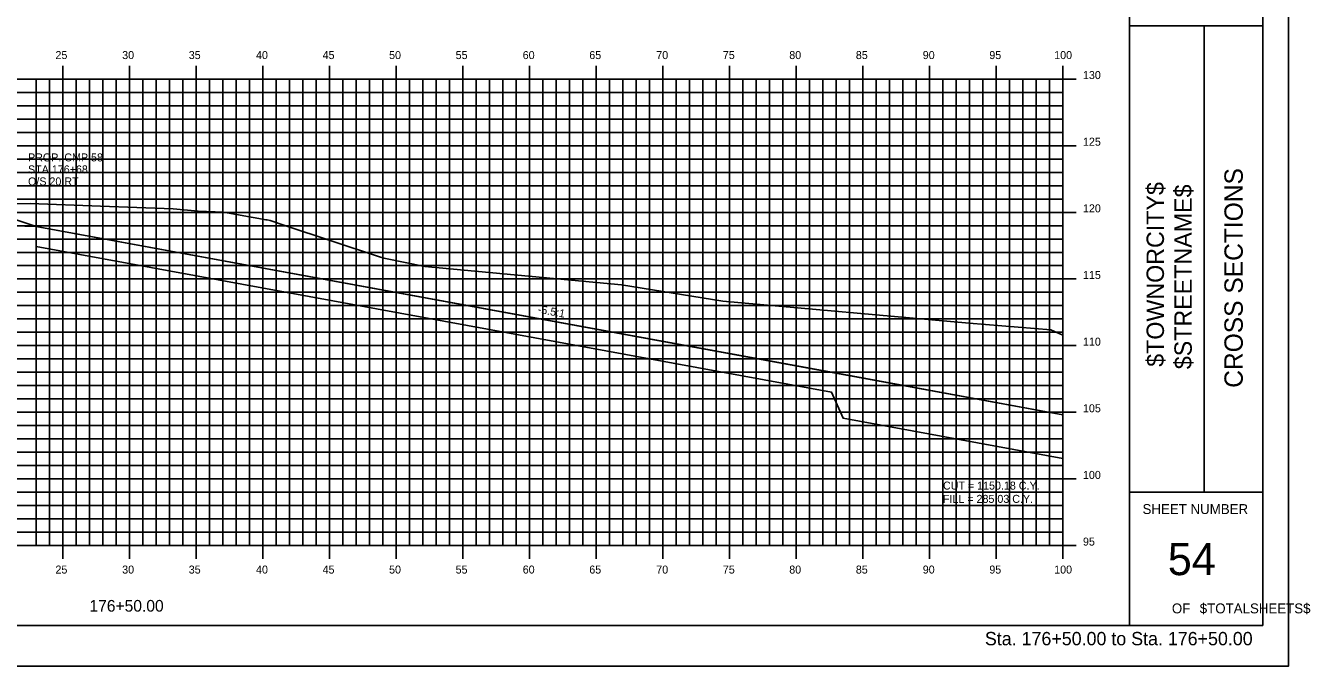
# Model space of a CAD drawing. Extents: x 850598 to 870284, y 366541 to 366651.
# Drawn here: x 858434.6 to 858530.9, y 366541.2 to 366589.2 of the extents above; entities that cross this region are included whole.
import ezdxf

# ---------------------------------------------------------------- set-up
doc = ezdxf.new("R2010")
doc.units = 0
for name, color, linetype in [('ANNOTATION', 7, 'Continuous'), ('BORDER', 7, 'Continuous'), ('D_Drainage_RipRap', 7, 'Continuous'), ('D_Roadway_Centerline', 7, 'Continuous'), ('D_Roadway_SlopeLines', 7, 'Continuous'), ('D_Roadway_SubGrade', 7, 'Continuous'), ('D_Text_Standard', 7, 'Continuous'), ('H_V ANNOTATION', 7, 'Continuous'), ('HIGHWAY_TITLE', 7, 'Continuous'), ('MAJOR', 7, 'Continuous'), ('MINOR', 7, 'Continuous'), ('PLOT BOUNDARY', 7, 'Continuous'), ('S_Roadway_Centerline', 7, 'Continuous'), ('S_Utilities_Pole_Joint', 7, 'Continuous')]:
    doc.layers.add(name, color=color, linetype=linetype)

msp = doc.modelspace()

# ---------------------------------------------------------------- linework, layer by layer
at = {"layer": 'BORDER'}
for p, q in [((858517.376, 366544.225), (858517.376, 366649.225)), ((858527.376, 366544.225), (858527.376, 366649.225)), ((858517.376, 366589.228), (858527.376, 366589.228)), ((858522.967, 366554.228), (858522.967, 366589.228)), ((858517.376, 366554.228), (858527.376, 366554.228)), ((858367.376, 366544.225), (858527.376, 366544.225))]:
    msp.add_line(p, q, dxfattribs=at)
at = {"layer": 'D_Drainage_RipRap'}
msp.add_lwpolyline([(858512.376, 366560.046), (858512.376, 366556.754), (858495.883, 366559.775), (858495.021, 366561.725), (858435.376, 366572.652), (858435.376, 366574.152), (858495.021, 366563.225)], close=True, dxfattribs=at)
at = {"layer": 'D_Roadway_Centerline'}
msp.add_lwpolyline([(858372.376, 366565.532), (858383.376, 366571.032), (858389.631, 366574.16), (858393.376, 366576.032), (858395.376, 366576.152), (858401.376, 366576.512), (858412.376, 366576.842), (858423.376, 366576.512), (858427.376, 366576.272), (858429.376, 366576.152), (858435.376, 366574.152), (858495.021, 366563.225), (858512.376, 366560.046)], dxfattribs=at)
at = {"layer": 'D_Roadway_SlopeLines'}
msp.add_lwpolyline([(858435.376, 366574.152), (858512.376, 366560.046)], dxfattribs=at)
at = {"layer": 'D_Roadway_SubGrade'}
msp.add_lwpolyline([(858423.376, 366576.012), (858424.376, 366575.952), (858424.376, 366576.202), (858429.376, 366575.902), (858429.376, 366576.152), (858435.376, 366574.152), (858423.376, 366574.512)], close=True, dxfattribs=at)
at = {"layer": 'MAJOR'}
for p, q in [((858437.376, 366586.227), (858437.376, 366585.225)), ((858437.376, 366586.227), (858437.376, 366585.225)), ((858442.376, 366586.227), (858442.376, 366585.225)), ((858442.376, 366586.227), (858442.376, 366585.225)), ((858447.376, 366586.227), (858447.376, 366585.225)), ((858447.376, 366586.227), (858447.376, 366585.225)), ((858452.376, 366586.227), (858452.376, 366585.225)), ((858452.376, 366586.227), (858452.376, 366585.225)), ((858457.376, 366586.227), (858457.376, 366585.225)), ((858457.376, 366586.227), (858457.376, 366585.225)), ((858462.376, 366586.227), (858462.376, 366585.225)), ((858462.376, 366586.227), (858462.376, 366585.225)), ((858467.376, 366586.227), (858467.376, 366585.225)), ((858467.376, 366586.227), (858467.376, 366585.225)), ((858472.376, 366586.227), (858472.376, 366585.225)), ((858472.376, 366586.227), (858472.376, 366585.225)), ((858477.376, 366586.227), (858477.376, 366585.225)), ((858477.376, 366586.227), (858477.376, 366585.225)), ((858482.376, 366586.227), (858482.376, 366585.225)), ((858482.376, 366586.227), (858482.376, 366585.225)), ((858487.376, 366586.227), (858487.376, 366585.225)), ((858487.376, 366586.227), (858487.376, 366585.225)), ((858492.376, 366586.227), (858492.376, 366585.225)), ((858492.376, 366586.227), (858492.376, 366585.225)), ((858497.376, 366586.227), (858497.376, 366585.225)), ((858497.376, 366586.227), (858497.376, 366585.225)), ((858502.376, 366586.227), (858502.376, 366585.225)), ((858502.376, 366586.227), (858502.376, 366585.225)), ((858507.376, 366586.227), (858507.376, 366585.225)), ((858507.376, 366586.227), (858507.376, 366585.225)), ((858512.376, 366586.227), (858512.376, 366585.225)), ((858512.376, 366586.227), (858512.376, 366585.225)), ((858372.376, 366585.225), (858512.376, 366585.225)), ((858372.376, 366585.225), (858512.376, 366585.225)), ((858372.376, 366585.225), (858512.376, 366585.225)), ((858372.376, 366585.225), (858512.376, 366585.225)), ((858437.376, 366550.225), (858437.376, 366585.225)), ((858437.376, 366550.225), (858437.376, 366585.225)), ((858442.376, 366550.225), (858442.376, 366585.225)), ((858442.376, 366550.225), (858442.376, 366585.225)), ((858447.376, 366550.225), (858447.376, 366585.225)), ((858447.376, 366550.225), (858447.376, 366585.225)), ((858452.376, 366550.225), (858452.376, 366585.225)), ((858452.376, 366550.225), (858452.376, 366585.225)), ((858457.376, 366550.225), (858457.376, 366585.225)), ((858457.376, 366550.225), (858457.376, 366585.225)), ((858462.376, 366550.225), (858462.376, 366585.225)), ((858462.376, 366550.225), (858462.376, 366585.225)), ((858467.376, 366550.225), (858467.376, 366585.225)), ((858467.376, 366550.225), (858467.376, 366585.225)), ((858472.376, 366550.225), (858472.376, 366585.225)), ((858472.376, 366550.225), (858472.376, 366585.225)), ((858477.376, 366550.225), (858477.376, 366585.225)), ((858477.376, 366550.225), (858477.376, 366585.225)), ((858482.376, 366550.225), (858482.376, 366585.225)), ((858482.376, 366550.225), (858482.376, 366585.225)), ((858487.376, 366550.225), (858487.376, 366585.225)), ((858487.376, 366550.225), (858487.376, 366585.225)), ((858492.376, 366550.225), (858492.376, 366585.225)), ((858492.376, 366550.225), (858492.376, 366585.225)), ((858497.376, 366550.225), (858497.376, 366585.225)), ((858497.376, 366550.225), (858497.376, 366585.225)), ((858502.376, 366550.225), (858502.376, 366585.225)), ((858502.376, 366550.225), (858502.376, 366585.225)), ((858507.376, 366550.225), (858507.376, 366585.225)), ((858507.376, 366550.225), (858507.376, 366585.225)), ((858513.378, 366585.225), (858511.374, 366585.225)), ((858513.378, 366585.225), (858511.374, 366585.225)), ((858512.376, 366550.225), (858512.376, 366585.225)), ((858512.376, 366550.225), (858512.376, 366585.225)), ((858512.376, 366550.225), (858512.376, 366585.225)), ((858512.376, 366550.225), (858512.376, 366585.225)), ((858372.376, 366580.225), (858512.376, 366580.225)), ((858372.376, 366580.225), (858512.376, 366580.225)), ((858513.378, 366580.225), (858511.374, 366580.225)), ((858513.378, 366580.225), (858511.374, 366580.225)), ((858372.376, 366575.225), (858512.376, 366575.225)), ((858372.376, 366575.225), (858512.376, 366575.225)), ((858513.378, 366575.225), (858511.374, 366575.225)), ((858513.378, 366575.225), (858511.374, 366575.225)), ((858372.376, 366570.225), (858512.376, 366570.225)), ((858372.376, 366570.225), (858512.376, 366570.225)), ((858513.378, 366570.225), (858511.374, 366570.225)), ((858513.378, 366570.225), (858511.374, 366570.225)), ((858372.376, 366565.225), (858512.376, 366565.225)), ((858372.376, 366565.225), (858512.376, 366565.225)), ((858513.378, 366565.225), (858511.374, 366565.225)), ((858513.378, 366565.225), (858511.374, 366565.225)), ((858372.376, 366560.225), (858512.376, 366560.225)), ((858372.376, 366560.225), (858512.376, 366560.225)), ((858513.378, 366560.225), (858511.374, 366560.225)), ((858513.378, 366560.225), (858511.374, 366560.225)), ((858372.376, 366555.225), (858512.376, 366555.225)), ((858372.376, 366555.225), (858512.376, 366555.225)), ((858513.378, 366555.225), (858511.374, 366555.225)), ((858513.378, 366555.225), (858511.374, 366555.225)), ((858372.376, 366550.225), (858512.376, 366550.225)), ((858372.376, 366550.225), (858512.376, 366550.225)), ((858372.376, 366550.225), (858512.376, 366550.225)), ((858372.376, 366550.225), (858512.376, 366550.225)), ((858437.376, 366549.223), (858437.376, 366550.225)), ((858437.376, 366549.223), (858437.376, 366550.225)), ((858442.376, 366549.223), (858442.376, 366550.225)), ((858442.376, 366549.223), (858442.376, 366550.225)), ((858447.376, 366549.223), (858447.376, 366550.225)), ((858447.376, 366549.223), (858447.376, 366550.225)), ((858452.376, 366549.223), (858452.376, 366550.225)), ((858452.376, 366549.223), (858452.376, 366550.225)), ((858457.376, 366549.223), (858457.376, 366550.225)), ((858457.376, 366549.223), (858457.376, 366550.225)), ((858462.376, 366549.223), (858462.376, 366550.225)), ((858462.376, 366549.223), (858462.376, 366550.225)), ((858467.376, 366549.223), (858467.376, 366550.225)), ((858467.376, 366549.223), (858467.376, 366550.225)), ((858472.376, 366549.223), (858472.376, 366550.225)), ((858472.376, 366549.223), (858472.376, 366550.225)), ((858477.376, 366549.223), (858477.376, 366550.225)), ((858477.376, 366549.223), (858477.376, 366550.225)), ((858482.376, 366549.223), (858482.376, 366550.225)), ((858482.376, 366549.223), (858482.376, 366550.225)), ((858487.376, 366549.223), (858487.376, 366550.225)), ((858487.376, 366549.223), (858487.376, 366550.225)), ((858492.376, 366549.223), (858492.376, 366550.225)), ((858492.376, 366549.223), (858492.376, 366550.225)), ((858497.376, 366549.223), (858497.376, 366550.225)), ((858497.376, 366549.223), (858497.376, 366550.225)), ((858502.376, 366549.223), (858502.376, 366550.225)), ((858502.376, 366549.223), (858502.376, 366550.225)), ((858507.376, 366549.223), (858507.376, 366550.225)), ((858507.376, 366549.223), (858507.376, 366550.225)), ((858513.378, 366550.225), (858511.374, 366550.225)), ((858513.378, 366550.225), (858511.374, 366550.225)), ((858512.376, 366549.223), (858512.376, 366550.225)), ((858512.376, 366549.223), (858512.376, 366550.225))]:
    msp.add_line(p, q, dxfattribs=at)
at = {"layer": 'MINOR'}
for p, q in [((858435.376, 366550.225), (858435.376, 366585.225)), ((858435.376, 366550.225), (858435.376, 366585.225)), ((858436.376, 366550.225), (858436.376, 366585.225)), ((858436.376, 366550.225), (858436.376, 366585.225)), ((858438.376, 366550.225), (858438.376, 366585.225)), ((858438.376, 366550.225), (858438.376, 366585.225)), ((858439.376, 366550.225), (858439.376, 366585.225)), ((858439.376, 366550.225), (858439.376, 366585.225)), ((858440.376, 366550.225), (858440.376, 366585.225)), ((858440.376, 366550.225), (858440.376, 366585.225)), ((858441.376, 366550.225), (858441.376, 366585.225)), ((858441.376, 366550.225), (858441.376, 366585.225)), ((858443.376, 366550.225), (858443.376, 366585.225)), ((858443.376, 366550.225), (858443.376, 366585.225)), ((858444.376, 366550.225), (858444.376, 366585.225)), ((858444.376, 366550.225), (858444.376, 366585.225)), ((858445.376, 366550.225), (858445.376, 366585.225)), ((858445.376, 366550.225), (858445.376, 366585.225)), ((858446.376, 366550.225), (858446.376, 366585.225)), ((858446.376, 366550.225), (858446.376, 366585.225)), ((858448.376, 366550.225), (858448.376, 366585.225)), ((858448.376, 366550.225), (858448.376, 366585.225)), ((858449.376, 366550.225), (858449.376, 366585.225)), ((858449.376, 366550.225), (858449.376, 366585.225)), ((858450.376, 366550.225), (858450.376, 366585.225)), ((858450.376, 366550.225), (858450.376, 366585.225)), ((858451.376, 366550.225), (858451.376, 366585.225)), ((858451.376, 366550.225), (858451.376, 366585.225)), ((858453.376, 366550.225), (858453.376, 366585.225)), ((858453.376, 366550.225), (858453.376, 366585.225)), ((858454.376, 366550.225), (858454.376, 366585.225)), ((858454.376, 366550.225), (858454.376, 366585.225)), ((858455.376, 366550.225), (858455.376, 366585.225)), ((858455.376, 366550.225), (858455.376, 366585.225)), ((858456.376, 366550.225), (858456.376, 366585.225)), ((858456.376, 366550.225), (858456.376, 366585.225)), ((858458.376, 366550.225), (858458.376, 366585.225)), ((858458.376, 366550.225), (858458.376, 366585.225)), ((858459.376, 366550.225), (858459.376, 366585.225)), ((858459.376, 366550.225), (858459.376, 366585.225)), ((858460.376, 366550.225), (858460.376, 366585.225)), ((858460.376, 366550.225), (858460.376, 366585.225)), ((858461.376, 366550.225), (858461.376, 366585.225)), ((858461.376, 366550.225), (858461.376, 366585.225)), ((858463.376, 366550.225), (858463.376, 366585.225)), ((858463.376, 366550.225), (858463.376, 366585.225)), ((858464.376, 366550.225), (858464.376, 366585.225)), ((858464.376, 366550.225), (858464.376, 366585.225)), ((858465.376, 366550.225), (858465.376, 366585.225)), ((858465.376, 366550.225), (858465.376, 366585.225)), ((858466.376, 366550.225), (858466.376, 366585.225)), ((858466.376, 366550.225), (858466.376, 366585.225)), ((858468.376, 366550.225), (858468.376, 366585.225)), ((858468.376, 366550.225), (858468.376, 366585.225)), ((858469.376, 366550.225), (858469.376, 366585.225)), ((858469.376, 366550.225), (858469.376, 366585.225)), ((858470.376, 366550.225), (858470.376, 366585.225)), ((858470.376, 366550.225), (858470.376, 366585.225)), ((858471.376, 366550.225), (858471.376, 366585.225)), ((858471.376, 366550.225), (858471.376, 366585.225)), ((858473.376, 366550.225), (858473.376, 366585.225)), ((858473.376, 366550.225), (858473.376, 366585.225)), ((858474.376, 366550.225), (858474.376, 366585.225)), ((858474.376, 366550.225), (858474.376, 366585.225)), ((858475.376, 366550.225), (858475.376, 366585.225)), ((858475.376, 366550.225), (858475.376, 366585.225)), ((858476.376, 366550.225), (858476.376, 366585.225)), ((858476.376, 366550.225), (858476.376, 366585.225)), ((858478.376, 366550.225), (858478.376, 366585.225)), ((858478.376, 366550.225), (858478.376, 366585.225)), ((858479.376, 366550.225), (858479.376, 366585.225)), ((858479.376, 366550.225), (858479.376, 366585.225)), ((858480.376, 366550.225), (858480.376, 366585.225)), ((858480.376, 366550.225), (858480.376, 366585.225)), ((858481.376, 366550.225), (858481.376, 366585.225)), ((858481.376, 366550.225), (858481.376, 366585.225)), ((858483.376, 366550.225), (858483.376, 366585.225)), ((858483.376, 366550.225), (858483.376, 366585.225)), ((858484.376, 366550.225), (858484.376, 366585.225)), ((858484.376, 366550.225), (858484.376, 366585.225)), ((858485.376, 366550.225), (858485.376, 366585.225)), ((858485.376, 366550.225), (858485.376, 366585.225)), ((858486.376, 366550.225), (858486.376, 366585.225)), ((858486.376, 366550.225), (858486.376, 366585.225)), ((858488.376, 366550.225), (858488.376, 366585.225)), ((858488.376, 366550.225), (858488.376, 366585.225)), ((858489.376, 366550.225), (858489.376, 366585.225)), ((858489.376, 366550.225), (858489.376, 366585.225)), ((858490.376, 366550.225), (858490.376, 366585.225)), ((858490.376, 366550.225), (858490.376, 366585.225)), ((858491.376, 366550.225), (858491.376, 366585.225)), ((858491.376, 366550.225), (858491.376, 366585.225)), ((858493.376, 366550.225), (858493.376, 366585.225)), ((858493.376, 366550.225), (858493.376, 366585.225)), ((858494.376, 366550.225), (858494.376, 366585.225)), ((858494.376, 366550.225), (858494.376, 366585.225)), ((858495.376, 366550.225), (858495.376, 366585.225)), ((858495.376, 366550.225), (858495.376, 366585.225)), ((858496.376, 366550.225), (858496.376, 366585.225)), ((858496.376, 366550.225), (858496.376, 366585.225)), ((858498.376, 366550.225), (858498.376, 366585.225)), ((858498.376, 366550.225), (858498.376, 366585.225)), ((858499.376, 366550.225), (858499.376, 366585.225)), ((858499.376, 366550.225), (858499.376, 366585.225)), ((858500.376, 366550.225), (858500.376, 366585.225)), ((858500.376, 366550.225), (858500.376, 366585.225)), ((858501.376, 366550.225), (858501.376, 366585.225)), ((858501.376, 366550.225), (858501.376, 366585.225)), ((858503.376, 366550.225), (858503.376, 366585.225)), ((858503.376, 366550.225), (858503.376, 366585.225)), ((858504.376, 366550.225), (858504.376, 366585.225)), ((858504.376, 366550.225), (858504.376, 366585.225)), ((858505.376, 366550.225), (858505.376, 366585.225)), ((858505.376, 366550.225), (858505.376, 366585.225)), ((858506.376, 366550.225), (858506.376, 366585.225)), ((858506.376, 366550.225), (858506.376, 366585.225)), ((858508.376, 366550.225), (858508.376, 366585.225)), ((858508.376, 366550.225), (858508.376, 366585.225)), ((858509.376, 366550.225), (858509.376, 366585.225)), ((858509.376, 366550.225), (858509.376, 366585.225)), ((858510.376, 366550.225), (858510.376, 366585.225)), ((858510.376, 366550.225), (858510.376, 366585.225)), ((858511.376, 366550.225), (858511.376, 366585.225)), ((858511.376, 366550.225), (858511.376, 366585.225)), ((858372.376, 366584.225), (858512.376, 366584.225)), ((858372.376, 366584.225), (858512.376, 366584.225)), ((858512.376, 366584.225), (858511.374, 366584.225)), ((858512.376, 366584.225), (858511.374, 366584.225)), ((858372.376, 366583.225), (858512.376, 366583.225)), ((858372.376, 366583.225), (858512.376, 366583.225)), ((858512.376, 366583.225), (858511.374, 366583.225)), ((858512.376, 366583.225), (858511.374, 366583.225)), ((858372.376, 366582.225), (858512.376, 366582.225)), ((858372.376, 366582.225), (858512.376, 366582.225)), ((858512.376, 366582.225), (858511.374, 366582.225)), ((858512.376, 366582.225), (858511.374, 366582.225)), ((858372.376, 366581.225), (858512.376, 366581.225)), ((858372.376, 366581.225), (858512.376, 366581.225)), ((858512.376, 366581.225), (858511.374, 366581.225)), ((858512.376, 366581.225), (858511.374, 366581.225)), ((858372.376, 366579.225), (858512.376, 366579.225)), ((858372.376, 366579.225), (858512.376, 366579.225)), ((858512.376, 366579.225), (858511.374, 366579.225)), ((858512.376, 366579.225), (858511.374, 366579.225)), ((858372.376, 366578.225), (858512.376, 366578.225)), ((858372.376, 366578.225), (858512.376, 366578.225)), ((858512.376, 366578.225), (858511.374, 366578.225)), ((858512.376, 366578.225), (858511.374, 366578.225)), ((858372.376, 366577.225), (858512.376, 366577.225)), ((858372.376, 366577.225), (858512.376, 366577.225)), ((858512.376, 366577.225), (858511.374, 366577.225)), ((858512.376, 366577.225), (858511.374, 366577.225)), ((858372.376, 366576.225), (858512.376, 366576.225)), ((858372.376, 366576.225), (858512.376, 366576.225)), ((858512.376, 366576.225), (858511.374, 366576.225)), ((858512.376, 366576.225), (858511.374, 366576.225)), ((858372.376, 366574.225), (858512.376, 366574.225)), ((858372.376, 366574.225), (858512.376, 366574.225)), ((858512.376, 366574.225), (858511.374, 366574.225)), ((858512.376, 366574.225), (858511.374, 366574.225)), ((858372.376, 366573.225), (858512.376, 366573.225)), ((858372.376, 366573.225), (858512.376, 366573.225)), ((858512.376, 366573.225), (858511.374, 366573.225)), ((858512.376, 366573.225), (858511.374, 366573.225)), ((858372.376, 366572.225), (858512.376, 366572.225)), ((858372.376, 366572.225), (858512.376, 366572.225)), ((858512.376, 366572.225), (858511.374, 366572.225)), ((858512.376, 366572.225), (858511.374, 366572.225)), ((858372.376, 366571.225), (858512.376, 366571.225)), ((858372.376, 366571.225), (858512.376, 366571.225)), ((858512.376, 366571.225), (858511.374, 366571.225)), ((858512.376, 366571.225), (858511.374, 366571.225)), ((858372.376, 366569.225), (858512.376, 366569.225)), ((858372.376, 366569.225), (858512.376, 366569.225)), ((858512.376, 366569.225), (858511.374, 366569.225)), ((858512.376, 366569.225), (858511.374, 366569.225)), ((858372.376, 366568.225), (858512.376, 366568.225)), ((858372.376, 366568.225), (858512.376, 366568.225)), ((858512.376, 366568.225), (858511.374, 366568.225)), ((858512.376, 366568.225), (858511.374, 366568.225)), ((858372.376, 366567.225), (858512.376, 366567.225)), ((858372.376, 366567.225), (858512.376, 366567.225)), ((858512.376, 366567.225), (858511.374, 366567.225)), ((858512.376, 366567.225), (858511.374, 366567.225)), ((858372.376, 366566.225), (858512.376, 366566.225)), ((858372.376, 366566.225), (858512.376, 366566.225)), ((858512.376, 366566.225), (858511.374, 366566.225)), ((858512.376, 366566.225), (858511.374, 366566.225)), ((858372.376, 366564.225), (858512.376, 366564.225)), ((858372.376, 366564.225), (858512.376, 366564.225)), ((858512.376, 366564.225), (858511.374, 366564.225)), ((858512.376, 366564.225), (858511.374, 366564.225)), ((858372.376, 366563.225), (858512.376, 366563.225)), ((858372.376, 366563.225), (858512.376, 366563.225)), ((858512.376, 366563.225), (858511.374, 366563.225)), ((858512.376, 366563.225), (858511.374, 366563.225)), ((858372.376, 366562.225), (858512.376, 366562.225)), ((858372.376, 366562.225), (858512.376, 366562.225)), ((858512.376, 366562.225), (858511.374, 366562.225)), ((858512.376, 366562.225), (858511.374, 366562.225)), ((858372.376, 366561.225), (858512.376, 366561.225)), ((858372.376, 366561.225), (858512.376, 366561.225)), ((858512.376, 366561.225), (858511.374, 366561.225)), ((858512.376, 366561.225), (858511.374, 366561.225)), ((858372.376, 366559.225), (858512.376, 366559.225)), ((858372.376, 366559.225), (858512.376, 366559.225)), ((858512.376, 366559.225), (858511.374, 366559.225)), ((858512.376, 366559.225), (858511.374, 366559.225)), ((858372.376, 366558.225), (858512.376, 366558.225)), ((858372.376, 366558.225), (858512.376, 366558.225)), ((858512.376, 366558.225), (858511.374, 366558.225)), ((858512.376, 366558.225), (858511.374, 366558.225)), ((858372.376, 366557.225), (858512.376, 366557.225)), ((858372.376, 366557.225), (858512.376, 366557.225)), ((858512.376, 366557.225), (858511.374, 366557.225)), ((858512.376, 366557.225), (858511.374, 366557.225)), ((858372.376, 366556.225), (858512.376, 366556.225)), ((858372.376, 366556.225), (858512.376, 366556.225)), ((858512.376, 366556.225), (858511.374, 366556.225)), ((858512.376, 366556.225), (858511.374, 366556.225)), ((858372.376, 366554.225), (858512.376, 366554.225)), ((858372.376, 366554.225), (858512.376, 366554.225)), ((858512.376, 366554.225), (858511.374, 366554.225)), ((858512.376, 366554.225), (858511.374, 366554.225)), ((858372.376, 366553.225), (858512.376, 366553.225)), ((858372.376, 366553.225), (858512.376, 366553.225)), ((858512.376, 366553.225), (858511.374, 366553.225)), ((858512.376, 366553.225), (858511.374, 366553.225)), ((858372.376, 366552.225), (858512.376, 366552.225)), ((858372.376, 366552.225), (858512.376, 366552.225)), ((858512.376, 366552.225), (858511.374, 366552.225)), ((858512.376, 366552.225), (858511.374, 366552.225)), ((858372.376, 366551.225), (858512.376, 366551.225)), ((858372.376, 366551.225), (858512.376, 366551.225)), ((858512.376, 366551.225), (858511.374, 366551.225)), ((858512.376, 366551.225), (858511.374, 366551.225))]:
    msp.add_line(p, q, dxfattribs=at)
at = {"layer": 'PLOT BOUNDARY'}
msp.add_lwpolyline([(858359.283, 366541.166), (858529.283, 366541.166), (858529.283, 366651.166), (858359.283, 366651.166)], close=True, dxfattribs=at)
at = {"layer": 'S_Roadway_Centerline'}
msp.add_lwpolyline([(858429.662, 366575.799), (858434.913, 366575.888), (858440.205, 366575.698), (858445.641, 366575.49), (858447.535, 366575.326), (858449.42, 366575.229), (858452.614, 366574.662), (858452.7, 366574.658), (858452.928, 366574.608), (858454.021, 366574.247), (858461.042, 366571.905), (858461.442, 366571.777), (858464.519, 366571.168), (858479.276, 366569.789), (858486.871, 366568.55), (858505.345, 366566.91), (858511.476, 366566.407), (858512.376, 366566.005)], dxfattribs=at)

# ---------------------------------------------------------------- texts
at = {"layer": 'ANNOTATION'}
msp.add_text('-5.5:1', height=0.6, rotation=349.6185, dxfattribs=at).set_placement((858472.96, 366567.684))
at = {"layer": 'BORDER'}
for s, height, rotation, p in [('CROSS SECTIONS', 1.37787, 90, (858525.861, 366562.062)), ('SHEET NUMBER', 0.74527, 360, (858518.342, 366552.592)), ('54', 2.4194, 360, (858520.237, 366548.008)), ('OF', 0.7453, 360, (858520.543, 366545.138)), ('$TOTALSHEETS$', 0.74527, 360, (858522.633, 366545.138))]:
    msp.add_text(s, height=height, rotation=rotation, dxfattribs=at).set_placement(p)
at = {"layer": 'D_Text_Standard'}
for s, p in [('CUT = 1150.18 C.Y.', (858503.376, 366554.425)), ('FILL = 285.03 C.Y.', (858503.376, 366553.429))]:
    msp.add_text(s, height=0.6, dxfattribs=at).set_placement(p)
at = {"layer": 'H_V ANNOTATION'}
for s, height, p in [('25', 0.6, (858436.822, 366586.725)), ('30', 0.6, (858441.825, 366586.725)), ('35', 0.6, (858446.817, 366586.725)), ('40', 0.6, (858451.862, 366586.725)), ('45', 0.6, (858456.854, 366586.725)), ('50', 0.6, (858461.841, 366586.725)), ('55', 0.6, (858466.833, 366586.725)), ('60', 0.6, (858471.862, 366586.725)), ('65', 0.6, (858476.854, 366586.725)), ('70', 0.6, (858481.878, 366586.725)), ('75', 0.6, (858486.87, 366586.725)), ('80', 0.6, (858491.851, 366586.725)), ('85', 0.6, (858496.843, 366586.725)), ('90', 0.6, (858501.862, 366586.725)), ('95', 0.6, (858506.854, 366586.725)), ('100', 0.6, (858511.718, 366586.725)), ('130', 0.6, (858513.876, 366585.225)), ('125', 0.6, (858513.876, 366580.225)), ('120', 0.6, (858513.876, 366575.225)), ('115', 0.6, (858513.876, 366570.225)), ('110', 0.6, (858513.876, 366565.225)), ('105', 0.6, (858513.876, 366560.225)), ('100', 0.6, (858513.876, 366555.225)), ('95', 0.6, (858513.876, 366550.225)), ('25', 0.6, (858436.822, 366548.125)), ('30', 0.6, (858441.825, 366548.125)), ('35', 0.6, (858446.817, 366548.125)), ('40', 0.6, (858451.862, 366548.125)), ('45', 0.6, (858456.854, 366548.125)), ('50', 0.6, (858461.841, 366548.125)), ('55', 0.6, (858466.833, 366548.125)), ('60', 0.6, (858471.862, 366548.125)), ('65', 0.6, (858476.854, 366548.125)), ('70', 0.6, (858481.878, 366548.125)), ('75', 0.6, (858486.87, 366548.125)), ('80', 0.6, (858491.851, 366548.125)), ('85', 0.6, (858496.843, 366548.125)), ('90', 0.6, (858501.862, 366548.125)), ('95', 0.6, (858506.854, 366548.125)), ('100', 0.6, (858511.718, 366548.125)), ('176+50.00', 0.875, (858439.372, 366545.268)), ('Sta. 176+50.00 to Sta. 176+50.00', 1.0002, (858506.522, 366542.745))]:
    msp.add_text(s, height=height, dxfattribs=at).set_placement(p)
at = {"layer": 'HIGHWAY_TITLE'}
for s, p in [('$TOWNORCITY$', (858519.949, 366563.637)), ('$STREETNAME$', (858522.036, 366563.457))]:
    msp.add_text(s, height=1.30428, rotation=90, dxfattribs=at).set_placement(p)
at = {"layer": 'S_Roadway_Centerline'}
for s, p in [('C', (858434.908, 366575.888)), ('L', (858434.913, 366575.88))]:
    msp.add_text(s, height=0.0146, dxfattribs=at).set_placement(p)
at = {"layer": 'S_Utilities_Pole_Joint'}
for s, p in [('PROP. CMP 58', (858434.766, 366579.046)), ('STA 176+68', (858434.766, 366578.146)), ('O/S 20 RT', (858434.766, 366577.246))]:
    msp.add_text(s, height=0.6, dxfattribs=at).set_placement(p)

doc.saveas('drawing.dxf')
